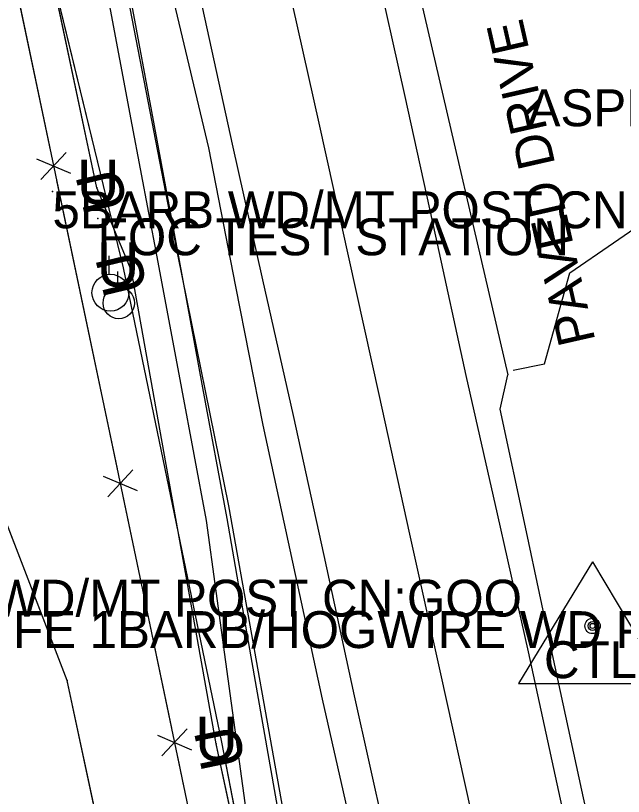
# Model space of a CAD drawing. Extents: x 954793 to 988390, y 1867850 to 1924428.
# Drawn here: x 957887.5 to 957969.9, y 1919249.4 to 1919355.2 of the extents above; entities that cross this region are included whole.
import ezdxf

# ---------------------------------------------------------------- set-up
doc = ezdxf.new("R2010")
doc.units = 0
for name, color, linetype in [('Default', 7, 'Continuous'), ('S_DITCHLINE', 7, 'Continuous'), ('S_DRIVEWAY', 7, 'Continuous'), ('S_DRIVEWAY_ANNOT', 7, 'Continuous'), ('S_EDGE_PAVEMENT', 7, 'Continuous'), ('S_FENCE', 7, 'Continuous'), ('S_FIBER_OPTIC_CABLE', 7, 'Continuous'), ('S_MISC_STRUCTURES_ANNOT', 7, 'Continuous'), ('S_MSC_PT_SYM', 7, 'Continuous'), ('S_PAVEMENT_CROWN', 7, 'Continuous'), ('S_PRIMARY_CTL', 7, 'Continuous'), ('S_SHOULDER', 7, 'Continuous'), ('S_STREAM', 7, 'Continuous'), ('S_SURVEY_TEXT_ANNOT', 7, 'Continuous'), ('S_UNDERGROUND_CABLE', 7, 'Continuous'), ('S_UTILITY_POLE', 7, 'Continuous'), ('S_UTL_PT_SYM', 7, 'Continuous'), ('S_WATER_UTILITIES', 7, 'Continuous')]:
    doc.layers.add(name, color=color, linetype=linetype)

msp = doc.modelspace()

# ---------------------------------------------------------------- linework, layer by layer
at = {"layer": 'S_DITCHLINE'}
for points in [[(957923.89, 1919210.21), (957921.27, 1919229.36), (957918.65, 1919248.51), (957916.03, 1919267.65), (957913.4, 1919286.8), (957910.05, 1919304.67), (957906.69, 1919322.54), (957903.33, 1919340.41), (957899.97, 1919358.28), (957896.26, 1919378.54), (957892.54, 1919398.8), (957888.82, 1919419.05), (957885.1, 1919439.31), (957881.35, 1919457.02), (957877.6, 1919474.73), (957873.85, 1919492.45)], [(957969.61, 1919040.65), (957967.25, 1919046.86), (957968.04, 1919046.12), (957966.95, 1919048.57), (957963.37, 1919062.73), (957959.79, 1919076.88), (957956.21, 1919091.03), (957952.63, 1919105.19), (957948.5, 1919123.81), (957944.37, 1919142.43), (957940.24, 1919161.05), (957936.11, 1919179.68), (957932.71, 1919195.86), (957929.32, 1919212.05), (957926.04, 1919230.8), (957922.75, 1919249.55), (957919.47, 1919268.3), (957916.19, 1919287.05), (957912.91, 1919304.8), (957909.63, 1919322.54), (957906.35, 1919340.29), (957903.07, 1919358.04)]]:
    msp.add_lwpolyline(points, dxfattribs=at)
at = {"layer": 'S_DRIVEWAY'}
msp.add_lwpolyline([(957954.98, 1919307.19), (957959.23, 1919308.03), (957962.65, 1919320.39), (957974.52, 1919328.52), (957986.38, 1919336.65), (958002.94, 1919343.46)], dxfattribs=at)
at = {"layer": 'S_EDGE_PAVEMENT'}
for points in [[(957993.18, 1919106.5), (957988.27, 1919128.06), (957983.35, 1919149.62), (957978.92, 1919169.51), (957974.5, 1919189.41), (957969.9, 1919210.3), (957965.29, 1919231.18), (957961.18, 1919250.08), (957957.06, 1919268.98), (957952.84, 1919287.71), (957948.61, 1919306.44), (957944.48, 1919325.35), (957940.34, 1919344.26), (957936.13, 1919363.13), (957931.92, 1919381.99), (957927.15, 1919403.13), (957922.39, 1919424.27), (957918, 1919444.1), (957913.62, 1919463.94), (957909.11, 1919484.01), (957904.61, 1919504.08)], [(957969.38, 1919100.89), (957964.69, 1919122.32), (957960, 1919143.74), (957955.52, 1919163.68), (957951.04, 1919183.63), (957946.31, 1919205.08), (957941.58, 1919226.54), (957937.53, 1919244.78), (957933.48, 1919263.03), (957929.35, 1919282.04), (957925.21, 1919301.05), (957921.06, 1919319.44), (957916.92, 1919337.83), (957912.57, 1919357.68), (957908.22, 1919377.53), (957903.45, 1919398.29), (957898.68, 1919419.05), (957894.41, 1919438.35), (957890.13, 1919457.65), (957885.5, 1919478.61), (957880.87, 1919499.56)]]:
    msp.add_lwpolyline(points, dxfattribs=at)
at = {"layer": 'S_FENCE'}
for p, q in [((957894.37, 1919336.67), (957890.95, 1919333.02)), ((957890.36, 1919335.82), (957894.96, 1919333.86)), ((957903.41, 1919293.66), (957900, 1919290.02)), ((957899.41, 1919292.82), (957904, 1919290.86)), ((957910.78, 1919258.54), (957907.36, 1919254.89)), ((957906.77, 1919257.7), (957911.37, 1919255.73))]:
    msp.add_line(p, q, dxfattribs=at)
for points in [[(957879.09, 1919399.35), (957904.56, 1919278.24)], [(957888.14, 1919356.35), (957892.25, 1919336.8)], [(957893.07, 1919332.89), (957897.18, 1919313.34)], [(957897.18, 1919313.34), (957901.29, 1919293.8)], [(957902.12, 1919289.89), (957904.56, 1919278.24)], [(957904.56, 1919278.24), (957908.66, 1919258.67)], [(957904.56, 1919278.24), (957944.44, 1919087.6)], [(957909.48, 1919254.76), (957910.39, 1919250.39)]]:
    msp.add_lwpolyline(points, dxfattribs=at)
at = {"layer": 'S_FIBER_OPTIC_CABLE'}
for p, q in [((957898.55, 1919331.88), (957886.67, 1919388.02)), ((957903.24, 1919320.63), (957898.55, 1919331.88)), ((957914.72, 1919256.53), (957903.24, 1919320.63)), ((957929.06, 1919189.56), (957914.72, 1919256.53))]:
    msp.add_line(p, q, dxfattribs=at)
msp.add_lwpolyline([(957966.64, 1918986.41), (957961.87, 1919019.63), (957957.92, 1919061.91), (957942.33, 1919127.19), (957929.06, 1919189.56), (957914.72, 1919256.53), (957903.24, 1919320.63), (957898.55, 1919331.88), (957886.67, 1919388.02), (957871.83, 1919455.69), (957862.45, 1919505.42), (957844.15, 1919574.86), (957831.3, 1919628.15), (957817.77, 1919672.5), (957789.71, 1919741.98), (957767.34, 1919783.13), (957730.69, 1919845.62), (957701.01, 1919900.26), (957674.68, 1919947.84), (957633.7, 1920013.73), (957589.7, 1920086.13), (957561.63, 1920129.11), (957536.74, 1920167.19), (957513.26, 1920206.3)], dxfattribs=at)
msp.add_lwpolyline([(957966.64, 1918986.41), (957961.87, 1919019.63), (957957.92, 1919061.91), (957942.33, 1919127.19), (957929.06, 1919189.56), (957914.72, 1919256.53), (957903.24, 1919320.63), (957898.55, 1919331.88), (957886.67, 1919388.02), (957871.83, 1919455.69), (957862.45, 1919505.42), (957844.15, 1919574.86), (957831.3, 1919628.15), (957817.77, 1919672.5), (957789.71, 1919741.98), (957767.34, 1919783.13), (957730.69, 1919845.62), (957701.01, 1919900.26), (957674.68, 1919947.84), (957633.7, 1920013.73), (957589.7, 1920086.13), (957561.63, 1920129.11), (957536.74, 1920167.19), (957513.26, 1920206.3)], dxfattribs=at)
at = {"layer": 'S_MSC_PT_SYM'}
for points in [[(957956.94, 1919345.24), (957956.94, 1919345.29), (957956.94, 1919345.24), (957956.89, 1919345.24), (957956.94, 1919345.24), (957956.94, 1919345.19), (957956.94, 1919345.24), (957956.99, 1919345.24)], [(957956.94, 1919345.24), (957956.94, 1919345.29), (957956.94, 1919345.24), (957956.89, 1919345.24), (957956.94, 1919345.24), (957956.94, 1919345.19), (957956.94, 1919345.24), (957956.99, 1919345.24)], [(957892.51, 1919331.41), (957892.51, 1919331.46), (957892.51, 1919331.41), (957892.46, 1919331.41), (957892.51, 1919331.41), (957892.51, 1919331.36), (957892.51, 1919331.41), (957892.56, 1919331.41)], [(957892.51, 1919331.41), (957892.51, 1919331.46), (957892.51, 1919331.41), (957892.46, 1919331.41), (957892.51, 1919331.41), (957892.51, 1919331.36), (957892.51, 1919331.41), (957892.56, 1919331.41)], [(957898.66, 1919327.75), (957898.66, 1919327.8), (957898.66, 1919327.75), (957898.61, 1919327.75), (957898.66, 1919327.75), (957898.66, 1919327.7), (957898.66, 1919327.75), (957898.71, 1919327.75)], [(957898.66, 1919327.75), (957898.66, 1919327.8), (957898.66, 1919327.75), (957898.61, 1919327.75), (957898.66, 1919327.75), (957898.66, 1919327.7), (957898.66, 1919327.75), (957898.71, 1919327.75)]]:
    msp.add_lwpolyline(points, close=True, dxfattribs=at)
for points in [[(957956.94, 1919345.24), (957956.94, 1919345.29), (957956.94, 1919345.24), (957956.89, 1919345.24), (957956.94, 1919345.24), (957956.94, 1919345.19), (957956.94, 1919345.24), (957956.99, 1919345.24)], [(957892.51, 1919331.41), (957892.51, 1919331.46), (957892.51, 1919331.41), (957892.46, 1919331.41), (957892.51, 1919331.41), (957892.51, 1919331.36), (957892.51, 1919331.41), (957892.56, 1919331.41)], [(957898.66, 1919327.75), (957898.66, 1919327.8), (957898.66, 1919327.75), (957898.61, 1919327.75), (957898.66, 1919327.75), (957898.66, 1919327.7), (957898.66, 1919327.75), (957898.71, 1919327.75)]]:
    msp.add_lwpolyline(points, dxfattribs=at)
at = {"layer": 'S_PAVEMENT_CROWN'}
msp.add_lwpolyline([(957981.17, 1919103.72), (957976.32, 1919125.24), (957971.47, 1919146.77), (957967.04, 1919166.89), (957962.61, 1919187.01), (957958, 1919207.92), (957953.4, 1919228.82), (957949.28, 1919247.41), (957945.16, 1919266), (957940.98, 1919284.94), (957936.81, 1919303.87), (957932.74, 1919322.26), (957928.68, 1919340.64), (957924.34, 1919360.07), (957920, 1919379.49), (957915.25, 1919400.62), (957910.49, 1919421.74), (957906.28, 1919441.12), (957902.07, 1919460.5), (957897.3, 1919481.39), (957892.53, 1919502.27)], dxfattribs=at)
at = {"layer": 'S_PRIMARY_CTL'}
for p, q in [((957965.75, 1919281.2), (957955.72, 1919264.69)), ((957965.75, 1919281.2), (957975.57, 1919264.69)), ((957955.72, 1919264.69), (957975.57, 1919264.69))]:
    msp.add_line(p, q, dxfattribs=at)
for radius in [1.04, 0.609, 0.344]:
    msp.add_circle((957965.75, 1919272.5), radius, dxfattribs=at)
at = {"layer": 'S_SHOULDER'}
msp.add_line((957941.01, 1919363.62), (957954.26, 1919306.54), dxfattribs=at)
for points in [[(957954.38, 1919150.48), (957951.62, 1919162.91), (957947.13, 1919183.16), (957942.29, 1919204.5), (957937.45, 1919225.85), (957933.28, 1919244.22), (957929.12, 1919262.59), (957925.1, 1919281.15), (957921.08, 1919299.72), (957917.4, 1919318.51), (957913.72, 1919337.31), (957909.04, 1919357.07), (957904.36, 1919376.83), (957899.64, 1919397.33), (957894.92, 1919417.83), (957890.57, 1919437.48), (957886.21, 1919457.13), (957881.53, 1919477.94), (957876.85, 1919498.76)], [(957985, 1919157.58), (957982.15, 1919170.13), (957977.64, 1919189.96), (957972.98, 1919210.89), (957968.33, 1919231.82), (957964.32, 1919250.23), (957960.32, 1919268.64), (957956.78, 1919285.25), (957953.24, 1919301.87), (957954.26, 1919306.54)]]:
    msp.add_lwpolyline(points, dxfattribs=at)
at = {"layer": 'S_STREAM'}
msp.add_lwpolyline([(957877.37, 1919473.85), (957880.27, 1919456.36), (957884.7, 1919438.65), (957892.61, 1919411.16), (957895.3, 1919396.2), (957903, 1919356.26), (957909.45, 1919322.85), (957916.37, 1919288.81), (957925.13, 1919239.99), (957929.77, 1919200.58), (957938.78, 1919161.26), (957947.3, 1919123.26)], dxfattribs=at)
at = {"layer": 'S_UNDERGROUND_CABLE'}
for p, q in [((957899.44, 1919332.23), (957885.96, 1919387.62)), ((957902.14, 1919321.03), (957899.44, 1919332.23)), ((957915.49, 1919256.77), (957902.14, 1919321.03)), ((957928.48, 1919189.69), (957915.49, 1919256.77))]:
    msp.add_line(p, q, dxfattribs=at)
msp.add_lwpolyline([(957967.42, 1918987.01), (957961.07, 1919019.51), (957957.25, 1919061.89), (957941.54, 1919126.91), (957928.48, 1919189.69), (957915.49, 1919256.77), (957902.14, 1919321.03), (957899.44, 1919332.23), (957885.96, 1919387.62), (957872.53, 1919455.86), (957861.37, 1919505.43), (957844.69, 1919575.08), (957830.01, 1919629.17), (957827.22, 1919628.4)], dxfattribs=at)
msp.add_lwpolyline([(957967.42, 1918987.01), (957961.07, 1919019.51), (957957.25, 1919061.89), (957941.54, 1919126.91), (957928.48, 1919189.69), (957915.49, 1919256.77), (957902.14, 1919321.03), (957899.44, 1919332.23), (957885.96, 1919387.62), (957872.53, 1919455.86), (957861.37, 1919505.43), (957844.69, 1919575.08), (957830.01, 1919629.17), (957827.22, 1919628.4)], dxfattribs=at)
at = {"layer": 'S_UTILITY_POLE'}
for p, q in [((957900.22, 1919320.2), (957900.22, 1919322.68)), ((957901.39, 1919318.43), (957901.39, 1919320.53))]:
    msp.add_line(p, q, dxfattribs=at)
for centre, radius in [((957900.37, 1919317.68), 2.5), ((957901.51, 1919316.28), 2.13)]:
    msp.add_circle(centre, radius, dxfattribs=at)
at = {"layer": 'S_UTL_PT_SYM'}
for points in [[(957898.55, 1919331.88), (957898.5, 1919331.87), (957898.55, 1919331.88), (957898.56, 1919331.83), (957898.55, 1919331.88), (957898.6, 1919331.89), (957898.55, 1919331.88), (957898.54, 1919331.93)], [(957898.55, 1919331.88), (957898.5, 1919331.87), (957898.55, 1919331.88), (957898.56, 1919331.83), (957898.55, 1919331.88), (957898.6, 1919331.89), (957898.55, 1919331.88), (957898.54, 1919331.93)], [(957903.24, 1919320.63), (957903.19, 1919320.61), (957903.24, 1919320.63), (957903.25, 1919320.58), (957903.24, 1919320.63), (957903.28, 1919320.64), (957903.24, 1919320.63), (957903.22, 1919320.67)], [(957903.24, 1919320.63), (957903.19, 1919320.61), (957903.24, 1919320.63), (957903.25, 1919320.58), (957903.24, 1919320.63), (957903.28, 1919320.64), (957903.24, 1919320.63), (957903.22, 1919320.67)], [(957894.52, 1919265.11), (957894.48, 1919265.09), (957894.52, 1919265.11), (957894.54, 1919265.06), (957894.52, 1919265.11), (957894.57, 1919265.13), (957894.52, 1919265.11), (957894.51, 1919265.15)], [(957894.52, 1919265.11), (957894.48, 1919265.09), (957894.52, 1919265.11), (957894.54, 1919265.06), (957894.52, 1919265.11), (957894.57, 1919265.13), (957894.52, 1919265.11), (957894.51, 1919265.15)], [(957914.72, 1919256.53), (957914.67, 1919256.52), (957914.72, 1919256.53), (957914.73, 1919256.48), (957914.72, 1919256.53), (957914.77, 1919256.54), (957914.72, 1919256.53), (957914.71, 1919256.58)], [(957914.72, 1919256.53), (957914.67, 1919256.52), (957914.72, 1919256.53), (957914.73, 1919256.48), (957914.72, 1919256.53), (957914.77, 1919256.54), (957914.72, 1919256.53), (957914.71, 1919256.58)]]:
    msp.add_lwpolyline(points, close=True, dxfattribs=at)
for points in [[(957898.55, 1919331.88), (957898.55, 1919331.93), (957898.55, 1919331.88), (957898.5, 1919331.88), (957898.55, 1919331.88), (957898.55, 1919331.83), (957898.55, 1919331.88), (957898.6, 1919331.88)], [(957903.24, 1919320.63), (957903.24, 1919320.68), (957903.24, 1919320.63), (957903.19, 1919320.63), (957903.24, 1919320.63), (957903.24, 1919320.58), (957903.24, 1919320.63), (957903.29, 1919320.63)], [(957894.52, 1919265.11), (957894.52, 1919265.16), (957894.52, 1919265.11), (957894.47, 1919265.11), (957894.52, 1919265.11), (957894.52, 1919265.06), (957894.52, 1919265.11), (957894.57, 1919265.11)], [(957914.72, 1919256.53), (957914.72, 1919256.58), (957914.72, 1919256.53), (957914.67, 1919256.53), (957914.72, 1919256.53), (957914.72, 1919256.48), (957914.72, 1919256.53), (957914.77, 1919256.53)]]:
    msp.add_lwpolyline(points, dxfattribs=at)
at = {"layer": 'S_WATER_UTILITIES'}
for p, q in [((957894.52, 1919265.11), (957876.88, 1919310.79)), ((957910.72, 1919189.52), (957894.52, 1919265.11))]:
    msp.add_line(p, q, dxfattribs=at)
msp.add_lwpolyline([(957926.05, 1919117.03), (957910.72, 1919189.52), (957894.52, 1919265.11), (957876.88, 1919310.79), (957865.41, 1919358.82), (957849.09, 1919424.78), (957831.31, 1919497.47), (957808.93, 1919573.88), (957787.65, 1919649.63), (957764.33, 1919710.43), (957737.55, 1919772.22), (957704.1, 1919841.28), (957655.46, 1919929.87), (957638.17, 1919958.89), (957594.38, 1920032.45), (957546.63, 1920108.29), (957507.23, 1920172.34), (957483.67, 1920235.88)], dxfattribs=at)
msp.add_lwpolyline([(957926.05, 1919117.03), (957910.72, 1919189.52), (957894.52, 1919265.11), (957876.88, 1919310.79), (957865.41, 1919358.82), (957849.09, 1919424.78), (957831.31, 1919497.47), (957808.93, 1919573.88), (957787.65, 1919649.63), (957764.33, 1919710.43), (957737.55, 1919772.22), (957704.1, 1919841.28), (957655.46, 1919929.87), (957638.17, 1919958.89), (957594.38, 1920032.45), (957546.63, 1920108.29), (957507.23, 1920172.34), (957483.67, 1920235.88)], dxfattribs=at)

# ---------------------------------------------------------------- texts
at = {"layer": 'Default'}
for rotation, p in [(360, (957895.81, 1919329.69)), (103.6849, (957902.78, 1919329.31)), (360, (957898.51, 1919318.49)), (103.5415, (957905.47, 1919318.1)), (360, (957911.86, 1919254.23)), (101.7376, (957918.72, 1919253.74))]:
    msp.add_text('U', height=6, rotation=rotation, dxfattribs=at).set_placement(p)
at = {"layer": 'S_DRIVEWAY_ANNOT'}
msp.add_text('PAVED DRIVE', height=5.0004, rotation=102.8027, dxfattribs=at).set_placement((957966.16, 1919311.16))
at = {"layer": 'S_MISC_STRUCTURES_ANNOT'}
msp.add_text('FOC TEST STATION', height=5, dxfattribs=at).set_placement((957898.66, 1919322.75))
at = {"layer": 'S_PRIMARY_CTL'}
msp.add_text('CTL', height=5, rotation=360, dxfattribs=at).set_placement((957959.16, 1919265.43))
at = {"layer": 'S_SURVEY_TEXT_ANNOT'}
for s, p in [('ASPH DW 2SF NO CUS', (957956.94, 1919340.24)), ('5BARB WD/MT POST CN:FAIR', (957892.51, 1919326.41)), ("4' NET/2 BARB WD/MT POST CN:GOO", (957836.77, 1919273.77)), ('FE 1BARB/HOGWIRE WD POST CN:GOO', (957887.16, 1919269.51))]:
    msp.add_text(s, height=5, dxfattribs=at).set_placement(p)

doc.saveas('drawing.dxf')
